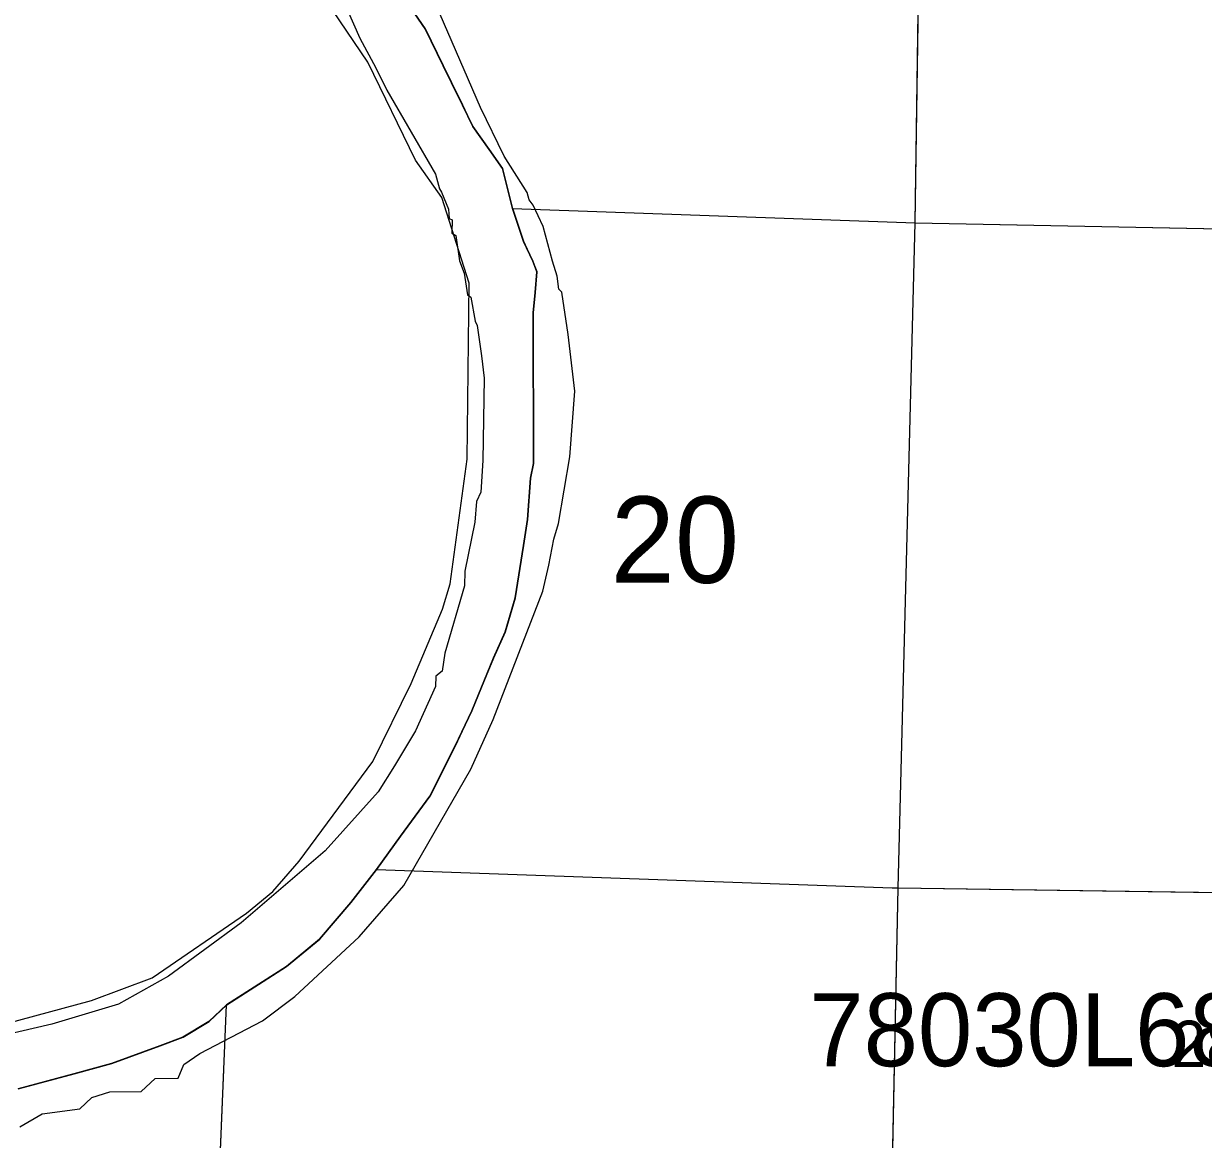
# Model space of a CAD drawing. Extents: x -132.8 to -73.3, y -60 to -26.
# Drawn here: x -126.96 to -125.183, y -42.63 to -40.948 of the extents above; entities that cross this region are included whole.
import ezdxf

# ---------------------------------------------------------------- set-up
doc = ezdxf.new("R2010")
doc.units = 0
for name, color, linetype in [('tdCoClipBndry', 7, 'Continuous'), ('tdCoCoBndry', 7, 'Continuous'), ('tdCoHydroRiver', 7, 'Continuous'), ('tdCoSecRdNmbr', 7, 'Continuous'), ('tdCoSectLine', 7, 'Continuous'), ('tdCoSectLinePart', 7, 'Continuous'), ('tdCoSectNmbr', 7, 'Continuous'), ('tdCoStBndry', 7, 'Continuous'), ('tdCoStBndryPart', 7, 'Continuous'), ('tdCoStrucPriMaintName', 7, 'Continuous'), ('tdCoTwpBndryShd', 7, 'Continuous')]:
    doc.layers.add(name, color=color, linetype=linetype)

msp = doc.modelspace()

# ---------------------------------------------------------------- linework, layer by layer
at = {"layer": 'tdCoClipBndry'}
msp.add_lwpolyline([(-126.986, -42.455), (-126.8582, -42.4204), (-126.7667, -42.3866), (-126.6245, -42.2892), (-126.5846, -42.2564), (-126.5453, -42.2107), (-126.4341, -42.0604), (-126.3762, -41.9428), (-126.329, -41.8311), (-126.3176, -41.7926), (-126.2918, -41.6048), (-126.2888, -41.3394), (-126.3301, -41.2107), (-126.3697, -41.1545), (-126.4418, -41.0066), (-126.4945, -40.929)], dxfattribs=at)
at = {"layer": 'tdCoCoBndry'}
for p, q in [((-126.3547, -40.9564), (-126.3813, -40.9179)), ((-126.3277, -41.012), (-126.3547, -40.9564)), ((-126.3152, -41.0377), (-126.3277, -41.012)), ((-126.2988, -41.0715), (-126.3152, -41.0377)), ((-126.2833, -41.1035), (-126.2988, -41.0715)), ((-126.2586, -41.1383), (-126.2833, -41.1035)), ((-126.2384, -41.1667), (-126.2586, -41.1383)), ((-126.2232, -41.2271), (-126.2384, -41.1667)), ((-126.2068, -41.2767), (-126.2232, -41.2271)), ((-126.1929, -41.3064), (-126.2068, -41.2767)), ((-126.1865, -41.3228), (-126.1929, -41.3064)), ((-126.1893, -41.3538), (-126.1865, -41.3228)), ((-126.1921, -41.3843), (-126.1893, -41.3538)), ((-126.1915, -41.6115), (-126.1921, -41.3843)), ((-126.1962, -41.6334), (-126.1915, -41.6115)), ((-126.2009, -41.6956), (-126.1962, -41.6334)), ((-126.2066, -41.7347), (-126.2009, -41.6956)), ((-126.2192, -41.8137), (-126.2066, -41.7347)), ((-126.2344, -41.8649), (-126.2192, -41.8137)), ((-126.252, -41.9041), (-126.2344, -41.8649)), ((-126.2849, -41.9843), (-126.252, -41.9041)), ((-126.3095, -42.0368), (-126.2849, -41.9843)), ((-126.348, -42.1126), (-126.3095, -42.0368)), ((-126.3922, -42.1727), (-126.348, -42.1126)), ((-126.4281, -42.2232), (-126.3922, -42.1727)), ((-126.4667, -42.2731), (-126.4281, -42.2232)), ((-126.5141, -42.3281), (-126.4667, -42.2731)), ((-126.564, -42.3692), (-126.5141, -42.3281)), ((-126.6541, -42.4273), (-126.564, -42.3692)), ((-126.6808, -42.452), (-126.6541, -42.4273)), ((-126.72, -42.476), (-126.6808, -42.452)), ((-126.7545, -42.4888), (-126.72, -42.476)), ((-126.8274, -42.5157), (-126.7545, -42.4888)), ((-126.8843, -42.5311), (-126.8274, -42.5157)), ((-126.9683, -42.5539), (-126.8843, -42.5311))]:
    msp.add_line(p, q, dxfattribs=at)
for points in [[(-126.3817, -40.9179), (-126.3551, -40.9564), (-126.3281, -41.012), (-126.3156, -41.0377), (-126.2992, -41.0715), (-126.2836, -41.1035), (-126.259, -41.1383), (-126.2388, -41.1667), (-126.2236, -41.2271), (-126.2072, -41.2767), (-126.1932, -41.3064), (-126.1869, -41.3228), (-126.1897, -41.3538), (-126.1924, -41.3843), (-126.1919, -41.6115), (-126.1966, -41.6334), (-126.2013, -41.6956), (-126.207, -41.7347), (-126.2196, -41.8137), (-126.2347, -41.8649), (-126.2524, -41.9041), (-126.2852, -41.9843), (-126.3099, -42.0368), (-126.3484, -42.1126), (-126.3926, -42.1727), (-126.4285, -42.2232), (-126.4671, -42.2731), (-126.5145, -42.3281), (-126.5644, -42.3692), (-126.6545, -42.4273), (-126.6812, -42.452), (-126.7204, -42.476), (-126.7549, -42.4888), (-126.8277, -42.5157), (-126.8846, -42.5311), (-126.9687, -42.5539)], [(-126.9683, -42.5539), (-126.8843, -42.5311), (-126.8274, -42.5157), (-126.7545, -42.4888), (-126.72, -42.476), (-126.6808, -42.452), (-126.6541, -42.4273), (-126.564, -42.3692), (-126.5141, -42.3281), (-126.4667, -42.2731), (-126.4281, -42.2232), (-126.3922, -42.1727), (-126.348, -42.1126), (-126.3095, -42.0368), (-126.2849, -41.9843), (-126.252, -41.9041), (-126.2344, -41.8649), (-126.2192, -41.8137), (-126.2066, -41.7347), (-126.2009, -41.6956), (-126.1962, -41.6334), (-126.1915, -41.6115), (-126.1921, -41.3843), (-126.1893, -41.3538), (-126.1865, -41.3228), (-126.1929, -41.3064), (-126.2068, -41.2767), (-126.2232, -41.2271), (-126.2384, -41.1667), (-126.2586, -41.1383), (-126.2833, -41.1035), (-126.2988, -41.0715), (-126.3152, -41.0377), (-126.3277, -41.012), (-126.3547, -40.9564), (-126.3813, -40.9179)]]:
    msp.add_lwpolyline(points, dxfattribs=at)
at = {"layer": 'tdCoHydroRiver'}
for points in [[(-126.9662, -42.6111), (-126.9325, -42.5915), (-126.8755, -42.5837), (-126.8577, -42.5669), (-126.8306, -42.5582), (-126.7832, -42.5579), (-126.7621, -42.538), (-126.7274, -42.5375), (-126.7189, -42.5172), (-126.6948, -42.5005), (-126.6003, -42.4512), (-126.5519, -42.4147), (-126.4546, -42.3244), (-126.3877, -42.2474), (-126.2864, -42.072), (-126.2527, -41.9973), (-126.1778, -41.8038), (-126.1688, -41.7646), (-126.1614, -41.7254), (-126.1544, -41.7019), (-126.1373, -41.6014), (-126.1298, -41.5023), (-126.14, -41.4168), (-126.1492, -41.3534), (-126.1538, -41.3485), (-126.1562, -41.3292), (-126.1633, -41.3067), (-126.1776, -41.2542), (-126.1924, -41.2222), (-126.1985, -41.2142), (-126.2014, -41.203), (-126.2361, -41.1484), (-126.2719, -41.0748), (-126.3459, -40.9039)], [(-126.4728, -40.9271), (-126.4536, -40.9702), (-126.4296, -41.0151), (-126.4132, -41.0487), (-126.3395, -41.1754), (-126.3338, -41.1977), (-126.3308, -41.2025), (-126.3204, -41.228), (-126.3193, -41.2423), (-126.3146, -41.244), (-126.3152, -41.2645), (-126.309, -41.2678), (-126.3037, -41.3058), (-126.2965, -41.3244), (-126.2913, -41.3572), (-126.2867, -41.3605), (-126.2799, -41.397), (-126.2769, -41.4034), (-126.2703, -41.4493), (-126.2665, -41.4826), (-126.2685, -41.6071), (-126.2714, -41.6544), (-126.2781, -41.6684), (-126.2806, -41.6999), (-126.2953, -41.7736), (-126.2959, -41.7957), (-126.3257, -41.8974), (-126.3296, -41.9241), (-126.3393, -41.9317), (-126.3397, -41.9475), (-126.37, -42.0144), (-126.4015, -42.0672), (-126.4263, -42.1059), (-126.5062, -42.1951), (-126.6324, -42.3035), (-126.742, -42.384), (-126.8173, -42.426), (-126.9176, -42.4563), (-127.2036, -42.5223)]]:
    msp.add_lwpolyline(points, dxfattribs=at)
at = {"layer": 'tdCoSectLine'}
for points in [[(-126.5798, -40.2277), (-126.5723, -40.2708), (-126.5708, -40.324), (-126.5582, -40.3907), (-126.5436, -40.5009), (-126.5287, -40.5715), (-126.5182, -40.6443), (-126.498, -40.6709), (-126.4784, -40.7106), (-126.4658, -40.741), (-126.4454, -40.7819), (-126.4367, -40.825), (-126.4089, -40.8774), (-126.3817, -40.9179), (-126.3551, -40.9564), (-126.3281, -41.012), (-126.3156, -41.0377), (-126.2992, -41.0715), (-126.2836, -41.1035), (-126.259, -41.1383), (-126.2388, -41.1667), (-126.2236, -41.2271)], [(-125.6168, -41.2488), (-125.6028, -40.2619)], [(-126.2236, -41.2271), (-126.2072, -41.2767), (-126.1932, -41.3064), (-126.1869, -41.3228), (-126.1897, -41.3538), (-126.1924, -41.3843), (-126.1919, -41.6115), (-126.1966, -41.6334), (-126.2013, -41.6956), (-126.207, -41.7347), (-126.2196, -41.8137), (-126.2347, -41.8649), (-126.2524, -41.9041), (-126.2852, -41.9843), (-126.3099, -42.0368), (-126.3484, -42.1126), (-126.3926, -42.1727), (-126.4285, -42.2232)], [(-126.2236, -41.2271), (-125.6168, -41.2488)], [(-125.6425, -42.2508), (-125.6168, -41.2488)], [(-125.6168, -41.2488), (-124.6196, -41.2685)], [(-126.4285, -42.2232), (-126.4671, -42.2731), (-126.5145, -42.3281), (-126.5644, -42.3692), (-126.6545, -42.4273)], [(-126.4285, -42.2232), (-125.6517, -42.2507), (-125.6425, -42.2508)], [(-125.6627, -43.2357), (-125.6425, -42.2508)], [(-125.6425, -42.2508), (-124.6503, -42.2654)], [(-126.6545, -42.4273), (-126.6812, -42.452), (-126.7204, -42.476), (-126.7549, -42.4888), (-126.8277, -42.5157), (-126.8846, -42.5311), (-126.9687, -42.5539)], [(-126.6872, -43.2173), (-126.6545, -42.4273)]]:
    msp.add_lwpolyline(points, dxfattribs=at)
at = {"layer": 'tdCoSectLinePart'}
for points in [[(-126.5798, -40.2277), (-126.5723, -40.2708), (-126.5708, -40.324), (-126.5582, -40.3907), (-126.5436, -40.5009), (-126.5287, -40.5715), (-126.5182, -40.6443), (-126.498, -40.6709), (-126.4784, -40.7106), (-126.4658, -40.741), (-126.4454, -40.7819), (-126.4367, -40.825), (-126.4089, -40.8774), (-126.3817, -40.9179), (-126.3551, -40.9564), (-126.3281, -41.012), (-126.3156, -41.0377), (-126.2992, -41.0715), (-126.2836, -41.1035), (-126.259, -41.1383), (-126.2388, -41.1667), (-126.2236, -41.2271)], [(-125.6168, -41.2488), (-125.6101, -40.7783)], [(-126.2236, -41.2271), (-126.2072, -41.2767), (-126.1932, -41.3064), (-126.1869, -41.3228), (-126.1897, -41.3538), (-126.1924, -41.3843), (-126.1919, -41.6115), (-126.1966, -41.6334), (-126.2013, -41.6956), (-126.207, -41.7347), (-126.2196, -41.8137), (-126.2347, -41.8649), (-126.2524, -41.9041), (-126.2852, -41.9843), (-126.3099, -42.0368), (-126.3484, -42.1126), (-126.3926, -42.1727), (-126.4285, -42.2232)], [(-126.2236, -41.2271), (-125.6168, -41.2488)], [(-125.6425, -42.2508), (-125.6168, -41.2488)], [(-125.6168, -41.2488), (-124.7228, -41.2665)], [(-126.4285, -42.2232), (-126.4671, -42.2731), (-126.5145, -42.3281), (-126.5644, -42.3692), (-126.6545, -42.4273)], [(-126.4285, -42.2232), (-125.6517, -42.2507), (-125.6425, -42.2508)], [(-125.659, -43.0559), (-125.6425, -42.2508)], [(-125.6425, -42.2508), (-124.8077, -42.2631)], [(-126.6545, -42.4273), (-126.6812, -42.452), (-126.7204, -42.476), (-126.7549, -42.4888), (-126.8277, -42.5157), (-126.8846, -42.5311), (-126.9687, -42.5539)], [(-126.6832, -43.1212), (-126.6545, -42.4273)]]:
    msp.add_lwpolyline(points, dxfattribs=at)
at = {"layer": 'tdCoStBndry'}
msp.add_lwpolyline([(-126.3817, -40.9179), (-126.3551, -40.9564), (-126.3281, -41.012), (-126.3156, -41.0377), (-126.2992, -41.0715), (-126.2836, -41.1035), (-126.259, -41.1383), (-126.2388, -41.1667), (-126.2236, -41.2271), (-126.2072, -41.2767), (-126.1932, -41.3064), (-126.1869, -41.3228), (-126.1897, -41.3538), (-126.1924, -41.3843), (-126.1919, -41.6115), (-126.1966, -41.6334), (-126.2013, -41.6956), (-126.207, -41.7347), (-126.2196, -41.8137), (-126.2347, -41.8649), (-126.2524, -41.9041), (-126.2852, -41.9843), (-126.3099, -42.0368), (-126.3484, -42.1126), (-126.3926, -42.1727), (-126.4285, -42.2232), (-126.4671, -42.2731), (-126.5145, -42.3281), (-126.5644, -42.3692), (-126.6545, -42.4273), (-126.6812, -42.452), (-126.7204, -42.476), (-126.7549, -42.4888), (-126.8277, -42.5157), (-126.8846, -42.5311), (-126.9687, -42.5539)], dxfattribs=at)
at = {"layer": 'tdCoStBndryPart'}
msp.add_lwpolyline([(-126.3817, -40.9179), (-126.3551, -40.9564), (-126.3281, -41.012), (-126.3156, -41.0377), (-126.2992, -41.0715), (-126.2836, -41.1035), (-126.259, -41.1383), (-126.2388, -41.1667), (-126.2236, -41.2271), (-126.2072, -41.2767), (-126.1932, -41.3064), (-126.1869, -41.3228), (-126.1897, -41.3538), (-126.1924, -41.3843), (-126.1919, -41.6115), (-126.1966, -41.6334), (-126.2013, -41.6956), (-126.207, -41.7347), (-126.2196, -41.8137), (-126.2347, -41.8649), (-126.2524, -41.9041), (-126.2852, -41.9843), (-126.3099, -42.0368), (-126.3484, -42.1126), (-126.3926, -42.1727), (-126.4285, -42.2232), (-126.4671, -42.2731), (-126.5145, -42.3281), (-126.5644, -42.3692), (-126.6545, -42.4273), (-126.6812, -42.452), (-126.7204, -42.476), (-126.7549, -42.4888), (-126.8277, -42.5157), (-126.8846, -42.5311), (-126.9687, -42.5539)], dxfattribs=at)
at = {"layer": 'tdCoTwpBndryShd'}
msp.add_lwpolyline([(-126.9687, -42.5539), (-126.8846, -42.5311), (-126.8277, -42.5157), (-126.7549, -42.4888), (-126.7204, -42.476), (-126.6812, -42.452), (-126.6545, -42.4273), (-126.5644, -42.3692), (-126.5145, -42.3281), (-126.4671, -42.2731), (-126.4285, -42.2232), (-126.3926, -42.1727), (-126.3484, -42.1126), (-126.3099, -42.0368), (-126.2852, -41.9843), (-126.2524, -41.9041), (-126.2347, -41.8649), (-126.2196, -41.8137), (-126.207, -41.7347), (-126.2013, -41.6956), (-126.1966, -41.6334), (-126.1919, -41.6115), (-126.1924, -41.3843), (-126.1897, -41.3538), (-126.1869, -41.3228), (-126.1932, -41.3064), (-126.2072, -41.2767), (-126.2236, -41.2271), (-126.2388, -41.1667), (-126.259, -41.1383), (-126.2836, -41.1035), (-126.2992, -41.0715), (-126.3156, -41.0377), (-126.3281, -41.012), (-126.3551, -40.9564), (-126.3817, -40.9179)], dxfattribs=at)

# ---------------------------------------------------------------- texts
at = {"layer": 'tdCoSecRdNmbr'}
msp.add_text('2803', height=0.07, rotation=359.9064, dxfattribs=at).set_placement((-125.2307, -42.5209))
at = {"layer": 'tdCoSectNmbr'}
msp.add_text('20', height=0.13, rotation=359.9056, dxfattribs=at).set_placement((-126.0758, -41.791))
at = {"layer": 'tdCoStrucPriMaintName'}
msp.add_text('78030L680', height=0.11, dxfattribs=at).set_placement((-125.7765, -42.5196))
msp.add_text('78030L680', height=0.11, dxfattribs=at).set_placement((-125.7765, -42.5196))
msp.add_text('78030L680', height=0.11, dxfattribs=at).set_placement((-125.7765, -42.5196))

doc.saveas('drawing.dxf')
